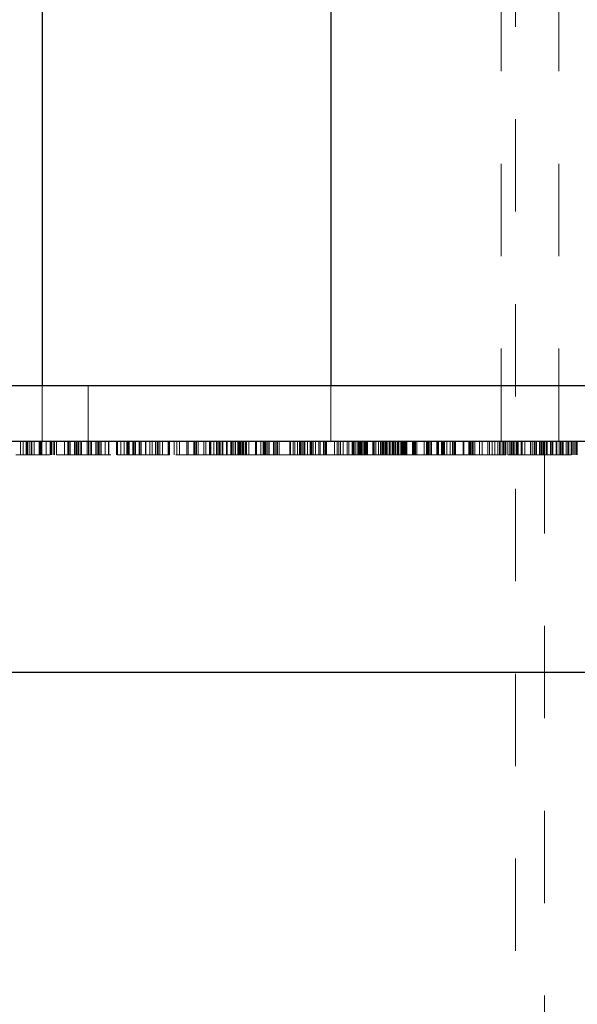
# Model space of a CAD drawing. Header units: inches. Extents: x 220 to 877, y 4 to 174.
# Tile 323 of 656: x 424.109 to 424.713, y 135.351 to 136.417. Entities that reach past the tile are written whole.
import ezdxf

# ---------------------------------------------------------------- set-up
doc = ezdxf.new("R2010")
doc.units = ezdxf.units.IN
doc.header["$LTSCALE"] = 0.5
doc.header["$MEASUREMENT"] = 0
doc.linetypes.add('HIDDEN', pattern=[0.225, 0.15, -0.075])
for name, color, linetype in [('DIE-M-S3', 8, 'Continuous'), ('DSS-M-S', 53, 'Continuous'), ('SID-M-S', 105, 'Continuous'), ('SVD-M-S', 8, 'Continuous')]:
    doc.layers.add(name, color=color, linetype=linetype)

msp = doc.modelspace()

# ---------------------------------------------------------------- linework, layer by layer
at = {"layer": 'DIE-M-S3', "linetype": 'Continuous', "lineweight": 25}
for p, q in [((424.44614, 137.44772), (424.44614, 136.02072)), ((424.13364, 136.46072), (424.13364, 136.02072))]:
    msp.add_line(p, q, dxfattribs=at)
at = {"layer": 'DIE-M-S3', "linetype": 'HIDDEN', "lineweight": 18}
for p, q in [((424.63064, 136.46072), (424.63064, 135.96072)), ((424.69302, 136.46072), (424.69302, 135.96072)), ((424.13364, 136.02072), (424.13364, 135.96072)), ((424.44614, 136.02072), (424.44614, 135.96072))]:
    msp.add_line(p, q, dxfattribs=at)
at = {"layer": 'DSS-M-S', "linetype": 'Continuous', "lineweight": 25}
for p, q in [((423.42095, 136.02072), (429.43364, 136.02072)), ((405.93364, 135.96072), (439.43364, 135.96072))]:
    msp.add_line(p, q, dxfattribs=at)
at = {"layer": 'DSS-M-S', "linetype": 'HIDDEN', "lineweight": 18}
for p, q in [((424.18364, 136.02072), (424.18364, 135.96072)), ((424.11019, 135.94572), (424.11019, 135.96072)), ((424.11326, 135.94572), (424.11326, 135.96072)), ((424.11634, 135.94572), (424.11634, 135.96072)), ((424.11699, 135.94572), (424.11699, 135.96072)), ((424.11788, 135.94572), (424.11788, 135.96072)), ((424.11985, 135.94572), (424.11985, 135.96072)), ((424.12172, 135.94572), (424.12172, 135.96072)), ((424.12225, 135.94572), (424.12225, 135.96072)), ((424.12269, 135.94572), (424.12269, 135.96072)), ((424.12502, 135.94572), (424.12502, 135.96072)), ((424.1305, 135.94572), (424.1305, 135.96072)), ((424.13172, 135.94572), (424.13172, 135.96072)), ((424.13225, 135.94572), (424.13225, 135.96072)), ((424.13326, 135.94572), (424.13326, 135.96072)), ((424.13814, 135.94572), (424.13814, 135.96072)), ((424.14249, 135.94572), (424.14249, 135.96072)), ((424.14326, 135.94572), (424.14326, 135.96072)), ((424.14382, 135.94572), (424.14382, 135.96072)), ((424.14403, 135.94572), (424.14403, 135.96072)), ((424.14557, 135.94572), (424.14557, 135.96072)), ((424.14711, 135.94572), (424.14711, 135.96072)), ((424.1491, 135.94572), (424.1491, 135.96072)), ((424.15788, 135.94572), (424.15788, 135.96072)), ((424.16156, 135.94572), (424.16156, 135.96072)), ((424.16172, 135.94572), (424.16172, 135.96072)), ((424.16225, 135.94572), (424.16225, 135.96072)), ((424.16269, 135.94572), (424.16269, 135.96072)), ((424.16403, 135.94572), (424.16403, 135.96072)), ((424.16865, 135.94572), (424.16865, 135.96072)), ((424.17019, 135.94572), (424.17019, 135.96072)), ((424.17083, 135.94572), (424.17083, 135.96072)), ((424.17172, 135.94572), (424.17172, 135.96072)), ((424.17326, 135.94572), (424.17326, 135.96072)), ((424.1748, 135.94572), (424.1748, 135.96072)), ((424.17634, 135.94572), (424.17634, 135.96072)), ((424.18249, 135.94572), (424.18249, 135.96072)), ((424.18403, 135.94572), (424.18403, 135.96072)), ((424.18557, 135.94572), (424.18557, 135.96072)), ((424.18711, 135.94572), (424.18711, 135.96072)), ((424.19199, 135.94572), (424.19199, 135.96072)), ((424.19326, 135.94572), (424.19326, 135.96072)), ((424.1948, 135.94572), (424.1948, 135.96072)), ((424.19634, 135.94572), (424.19634, 135.96072)), ((424.19766, 135.94572), (424.19766, 135.96072)), ((424.20184, 135.94572), (424.20184, 135.96072)), ((424.20557, 135.94572), (424.20557, 135.96072)), ((424.20603, 135.94572), (424.20603, 135.96072)), ((424.21427, 135.94572), (424.21427, 135.96072)), ((424.21432, 135.94572), (424.21432, 135.96072)), ((424.2148, 135.94572), (424.2148, 135.96072)), ((424.21521, 135.94572), (424.21521, 135.96072)), ((424.2154, 135.94572), (424.2154, 135.96072)), ((424.21882, 135.94572), (424.21882, 135.96072)), ((424.22249, 135.94572), (424.22249, 135.96072)), ((424.22557, 135.94572), (424.22557, 135.96072)), ((424.22634, 135.94572), (424.22634, 135.96072)), ((424.22687, 135.94572), (424.22687, 135.96072)), ((424.22711, 135.94572), (424.22711, 135.96072)), ((424.2273, 135.94572), (424.2273, 135.96072)), ((424.22754, 135.94572), (424.22754, 135.96072)), ((424.22764, 135.94572), (424.22764, 135.96072)), ((424.22807, 135.94572), (424.22807, 135.96072)), ((424.23172, 135.94572), (424.23172, 135.96072)), ((424.2324, 135.94572), (424.2324, 135.96072)), ((424.23326, 135.94572), (424.23326, 135.96072)), ((424.23336, 135.94572), (424.23336, 135.96072)), ((424.2348, 135.94572), (424.2348, 135.96072)), ((424.23865, 135.94572), (424.23865, 135.96072)), ((424.23918, 135.94572), (424.23918, 135.96072)), ((424.23961, 135.94572), (424.23961, 135.96072)), ((424.24095, 135.94572), (424.24095, 135.96072)), ((424.24557, 135.94572), (424.24557, 135.96072)), ((424.246, 135.94572), (424.246, 135.96072)), ((424.25019, 135.94572), (424.25019, 135.96072)), ((424.25271, 135.94572), (424.25271, 135.96072)), ((424.25634, 135.94572), (424.25634, 135.96072)), ((424.25841, 135.94572), (424.25841, 135.96072)), ((424.25942, 135.94572), (424.25942, 135.96072)), ((424.26095, 135.94572), (424.26095, 135.96072)), ((424.26403, 135.94572), (424.26403, 135.96072)), ((424.27019, 135.94572), (424.27019, 135.96072)), ((424.27095, 135.94572), (424.27095, 135.96072)), ((424.27172, 135.94572), (424.27172, 135.96072)), ((424.2768, 135.94572), (424.2768, 135.96072)), ((424.27942, 135.94572), (424.27942, 135.96072)), ((424.28249, 135.94572), (424.28249, 135.96072)), ((424.29019, 135.94572), (424.29019, 135.96072)), ((424.29172, 135.94572), (424.29172, 135.96072)), ((424.29788, 135.94572), (424.29788, 135.96072)), ((424.29853, 135.94572), (424.29853, 135.96072)), ((424.29942, 135.94572), (424.29942, 135.96072)), ((424.30095, 135.94572), (424.30095, 135.96072)), ((424.30249, 135.94572), (424.30249, 135.96072)), ((424.30865, 135.94572), (424.30865, 135.96072)), ((424.31093, 135.94572), (424.31093, 135.96072)), ((424.3148, 135.94572), (424.3148, 135.96072)), ((424.31595, 135.94572), (424.31595, 135.96072)), ((424.31627, 135.94572), (424.31627, 135.96072)), ((424.31634, 135.94572), (424.31634, 135.96072)), ((424.31942, 135.94572), (424.31942, 135.96072)), ((424.31968, 135.94572), (424.31968, 135.96072)), ((424.32249, 135.94572), (424.32249, 135.96072)), ((424.32336, 135.94572), (424.32336, 135.96072)), ((424.32494, 135.94572), (424.32494, 135.96072)), ((424.32535, 135.94572), (424.32535, 135.96072)), ((424.32557, 135.94572), (424.32557, 135.96072)), ((424.32711, 135.94572), (424.32711, 135.96072)), ((424.32891, 135.94572), (424.32891, 135.96072)), ((424.3292, 135.94572), (424.3292, 135.96072)), ((424.33326, 135.94572), (424.33326, 135.96072)), ((424.33415, 135.94572), (424.33415, 135.96072)), ((424.33788, 135.94572), (424.33788, 135.96072)), ((424.33833, 135.94572), (424.33833, 135.96072)), ((424.33942, 135.94572), (424.33942, 135.96072)), ((424.34117, 135.94572), (424.34117, 135.96072)), ((424.34309, 135.94572), (424.34309, 135.96072)), ((424.34557, 135.94572), (424.34557, 135.96072)), ((424.34658, 135.94572), (424.34658, 135.96072)), ((424.34752, 135.94572), (424.34752, 135.96072)), ((424.34781, 135.94572), (424.34781, 135.96072)), ((424.34865, 135.94572), (424.34865, 135.96072)), ((424.34886, 135.94572), (424.34886, 135.96072)), ((424.35019, 135.94572), (424.35019, 135.96072)), ((424.35057, 135.94572), (424.35057, 135.96072)), ((424.35086, 135.94572), (424.35086, 135.96072)), ((424.35129, 135.94572), (424.35129, 135.96072)), ((424.35206, 135.94572), (424.35206, 135.96072)), ((424.35403, 135.94572), (424.35403, 135.96072)), ((424.3548, 135.94572), (424.3548, 135.96072)), ((424.3573, 135.94572), (424.3573, 135.96072)), ((424.3647, 135.94572), (424.3647, 135.96072)), ((424.36567, 135.94572), (424.36567, 135.96072)), ((424.3705, 135.94572), (424.3705, 135.96072)), ((424.37283, 135.94572), (424.37283, 135.96072)), ((424.37319, 135.94572), (424.37319, 135.96072)), ((424.3743, 135.94572), (424.3743, 135.96072)), ((424.3748, 135.94572), (424.3748, 135.96072)), ((424.37535, 135.94572), (424.37535, 135.96072)), ((424.37629, 135.94572), (424.37629, 135.96072)), ((424.37634, 135.94572), (424.37634, 135.96072)), ((424.37788, 135.94572), (424.37788, 135.96072)), ((424.37942, 135.94572), (424.37942, 135.96072)), ((424.38403, 135.94572), (424.38403, 135.96072)), ((424.38557, 135.94572), (424.38557, 135.96072)), ((424.38711, 135.94572), (424.38711, 135.96072)), ((424.38865, 135.94572), (424.38865, 135.96072)), ((424.39019, 135.94572), (424.39019, 135.96072)), ((424.40172, 135.94572), (424.40172, 135.96072)), ((424.40225, 135.94572), (424.40225, 135.96072)), ((424.40269, 135.94572), (424.40269, 135.96072)), ((424.40557, 135.94572), (424.40557, 135.96072)), ((424.40711, 135.94572), (424.40711, 135.96072)), ((424.41019, 135.94572), (424.41019, 135.96072)), ((424.41244, 135.94572), (424.41244, 135.96072)), ((424.41326, 135.94572), (424.41326, 135.96072)), ((424.4148, 135.94572), (424.4148, 135.96072)), ((424.41634, 135.94572), (424.41634, 135.96072)), ((424.41788, 135.94572), (424.41788, 135.96072)), ((424.41824, 135.94572), (424.41824, 135.96072)), ((424.42095, 135.94572), (424.42095, 135.96072)), ((424.42403, 135.94572), (424.42403, 135.96072)), ((424.42509, 135.94572), (424.42509, 135.96072)), ((424.42557, 135.94572), (424.42557, 135.96072)), ((424.42711, 135.94572), (424.42711, 135.96072)), ((424.42958, 135.94572), (424.42958, 135.96072)), ((424.43326, 135.94572), (424.43326, 135.96072)), ((424.4348, 135.94572), (424.4348, 135.96072)), ((424.43831, 135.94572), (424.43831, 135.96072)), ((424.43841, 135.94572), (424.43841, 135.96072)), ((424.43884, 135.94572), (424.43884, 135.96072)), ((424.43903, 135.94572), (424.43903, 135.96072)), ((424.44057, 135.94572), (424.44057, 135.96072)), ((424.44172, 135.94572), (424.44172, 135.96072)), ((424.45019, 135.94572), (424.45019, 135.96072)), ((424.45326, 135.94572), (424.45326, 135.96072)), ((424.4548, 135.94572), (424.4548, 135.96072)), ((424.45677, 135.94572), (424.45677, 135.96072)), ((424.45942, 135.94572), (424.45942, 135.96072)), ((424.46403, 135.94572), (424.46403, 135.96072)), ((424.46557, 135.94572), (424.46557, 135.96072)), ((424.46918, 135.94572), (424.46918, 135.96072)), ((424.47019, 135.94572), (424.47019, 135.96072)), ((424.47026, 135.94572), (424.47026, 135.96072)), ((424.47141, 135.94572), (424.47141, 135.96072)), ((424.47333, 135.94572), (424.47333, 135.96072)), ((424.47557, 135.94572), (424.47557, 135.96072)), ((424.47665, 135.94572), (424.47665, 135.96072)), ((424.47672, 135.94572), (424.47672, 135.96072)), ((424.47711, 135.94572), (424.47711, 135.96072)), ((424.47821, 135.94572), (424.47821, 135.96072)), ((424.47894, 135.94572), (424.47894, 135.96072)), ((424.47956, 135.94572), (424.47956, 135.96072)), ((424.48071, 135.94572), (424.48071, 135.96072)), ((424.48095, 135.94572), (424.48095, 135.96072)), ((424.48249, 135.94572), (424.48249, 135.96072)), ((424.48343, 135.94572), (424.48343, 135.96072)), ((424.48403, 135.94572), (424.48403, 135.96072)), ((424.48485, 135.94572), (424.48485, 135.96072)), ((424.486, 135.94572), (424.486, 135.96072)), ((424.49172, 135.94572), (424.49172, 135.96072)), ((424.49177, 135.94572), (424.49177, 135.96072)), ((424.49216, 135.94572), (424.49216, 135.96072)), ((424.49225, 135.94572), (424.49225, 135.96072)), ((424.49269, 135.94572), (424.49269, 135.96072)), ((424.49326, 135.94572), (424.49326, 135.96072)), ((424.49487, 135.94572), (424.49487, 135.96072)), ((424.49788, 135.94572), (424.49788, 135.96072)), ((424.49987, 135.94572), (424.49987, 135.96072)), ((424.50004, 135.94572), (424.50004, 135.96072)), ((424.50141, 135.94572), (424.50141, 135.96072)), ((424.50249, 135.94572), (424.50249, 135.96072)), ((424.50285, 135.94572), (424.50285, 135.96072)), ((424.50403, 135.94572), (424.50403, 135.96072)), ((424.5041, 135.94572), (424.5041, 135.96072)), ((424.50526, 135.94572), (424.50526, 135.96072)), ((424.50634, 135.94572), (424.50634, 135.96072)), ((424.50711, 135.94572), (424.50711, 135.96072)), ((424.50718, 135.94572), (424.50718, 135.96072)), ((424.50942, 135.94572), (424.50942, 135.96072)), ((424.51057, 135.94572), (424.51057, 135.96072)), ((424.51062, 135.94572), (424.51062, 135.96072)), ((424.51249, 135.94572), (424.51249, 135.96072)), ((424.51321, 135.94572), (424.51321, 135.96072)), ((424.51326, 135.94572), (424.51326, 135.96072)), ((424.51341, 135.94572), (424.51341, 135.96072)), ((424.51456, 135.94572), (424.51456, 135.96072)), ((424.51475, 135.94572), (424.51475, 135.96072)), ((424.5148, 135.94572), (424.5148, 135.96072)), ((424.51634, 135.94572), (424.51634, 135.96072)), ((424.51788, 135.94572), (424.51788, 135.96072)), ((424.51869, 135.94572), (424.51869, 135.96072)), ((424.51985, 135.94572), (424.51985, 135.96072)), ((424.52201, 135.94572), (424.52201, 135.96072)), ((424.52302, 135.94572), (424.52302, 135.96072)), ((424.52355, 135.94572), (424.52355, 135.96072)), ((424.52365, 135.94572), (424.52365, 135.96072)), ((424.52403, 135.94572), (424.52403, 135.96072)), ((424.52519, 135.94572), (424.52519, 135.96072)), ((424.52562, 135.94572), (424.52562, 135.96072)), ((424.52634, 135.94572), (424.52634, 135.96072)), ((424.52651, 135.94572), (424.52651, 135.96072)), ((424.52711, 135.94572), (424.52711, 135.96072)), ((424.52805, 135.94572), (424.52805, 135.96072)), ((424.52865, 135.94572), (424.52865, 135.96072)), ((424.5348, 135.94572), (424.5348, 135.96072)), ((424.53523, 135.94572), (424.53523, 135.96072)), ((424.53533, 135.94572), (424.53533, 135.96072)), ((424.53576, 135.94572), (424.53576, 135.96072)), ((424.5361, 135.94572), (424.5361, 135.96072)), ((424.53634, 135.94572), (424.53634, 135.96072)), ((424.53677, 135.94572), (424.53677, 135.96072)), ((424.53687, 135.94572), (424.53687, 135.96072)), ((424.5373, 135.94572), (424.5373, 135.96072)), ((424.53788, 135.94572), (424.53788, 135.96072)), ((424.53942, 135.94572), (424.53942, 135.96072)), ((424.54711, 135.94572), (424.54711, 135.96072)), ((424.54982, 135.94572), (424.54982, 135.96072)), ((424.55095, 135.94572), (424.55095, 135.96072)), ((424.55117, 135.94572), (424.55117, 135.96072)), ((424.55225, 135.94572), (424.55225, 135.96072)), ((424.55369, 135.94572), (424.55369, 135.96072)), ((424.55523, 135.94572), (424.55523, 135.96072)), ((424.56095, 135.94572), (424.56095, 135.96072)), ((424.56127, 135.94572), (424.56127, 135.96072)), ((424.56172, 135.94572), (424.56172, 135.96072)), ((424.56283, 135.94572), (424.56283, 135.96072)), ((424.5661, 135.94572), (424.5661, 135.96072)), ((424.56711, 135.94572), (424.56711, 135.96072)), ((424.56764, 135.94572), (424.56764, 135.96072)), ((424.56865, 135.94572), (424.56865, 135.96072)), ((424.56942, 135.94572), (424.56942, 135.96072)), ((424.57172, 135.94572), (424.57172, 135.96072)), ((424.57526, 135.94572), (424.57526, 135.96072)), ((424.57788, 135.94572), (424.57788, 135.96072)), ((424.57942, 135.94572), (424.57942, 135.96072)), ((424.58019, 135.94572), (424.58019, 135.96072)), ((424.58071, 135.94572), (424.58071, 135.96072)), ((424.58095, 135.94572), (424.58095, 135.96072)), ((424.58115, 135.94572), (424.58115, 135.96072)), ((424.58942, 135.94572), (424.58942, 135.96072)), ((424.58994, 135.94572), (424.58994, 135.96072)), ((424.59019, 135.94572), (424.59019, 135.96072)), ((424.59038, 135.94572), (424.59038, 135.96072)), ((424.59557, 135.94572), (424.59557, 135.96072)), ((424.59634, 135.94572), (424.59634, 135.96072)), ((424.59699, 135.94572), (424.59699, 135.96072)), ((424.59711, 135.94572), (424.59711, 135.96072)), ((424.59783, 135.94572), (424.59783, 135.96072)), ((424.59788, 135.94572), (424.59788, 135.96072)), ((424.59937, 135.94572), (424.59937, 135.96072)), ((424.60038, 135.94572), (424.60038, 135.96072)), ((424.60194, 135.94572), (424.60194, 135.96072)), ((424.60706, 135.94572), (424.60706, 135.96072)), ((424.61019, 135.94572), (424.61019, 135.96072)), ((424.61634, 135.94572), (424.61634, 135.96072)), ((424.61788, 135.94572), (424.61788, 135.96072)), ((424.61814, 135.94572), (424.61814, 135.96072)), ((424.62071, 135.94572), (424.62071, 135.96072)), ((424.62095, 135.94572), (424.62095, 135.96072)), ((424.62382, 135.94572), (424.62382, 135.96072)), ((424.62711, 135.94572), (424.62711, 135.96072)), ((424.62865, 135.94572), (424.62865, 135.96072)), ((424.62939, 135.94572), (424.62939, 135.96072)), ((424.63172, 135.94572), (424.63172, 135.96072)), ((424.63326, 135.94572), (424.63326, 135.96072)), ((424.63442, 135.94572), (424.63442, 135.96072)), ((424.63473, 135.94572), (424.63473, 135.96072)), ((424.63569, 135.94572), (424.63569, 135.96072)), ((424.63788, 135.94572), (424.63788, 135.96072)), ((424.63987, 135.94572), (424.63987, 135.96072)), ((424.64156, 135.94572), (424.64156, 135.96072)), ((424.64249, 135.94572), (424.64249, 135.96072)), ((424.64403, 135.94572), (424.64403, 135.96072)), ((424.64557, 135.94572), (424.64557, 135.96072)), ((424.64737, 135.94572), (424.64737, 135.96072)), ((424.64802, 135.94572), (424.64802, 135.96072)), ((424.64812, 135.94572), (424.64812, 135.96072)), ((424.64906, 135.94572), (424.64906, 135.96072)), ((424.65228, 135.94572), (424.65228, 135.96072)), ((424.65326, 135.94572), (424.65326, 135.96072)), ((424.65634, 135.94572), (424.65634, 135.96072)), ((424.66249, 135.94572), (424.66249, 135.96072)), ((424.66403, 135.94572), (424.66403, 135.96072)), ((424.66425, 135.94572), (424.66425, 135.96072)), ((424.66624, 135.94572), (424.66624, 135.96072)), ((424.66627, 135.94572), (424.66627, 135.96072)), ((424.6672, 135.94572), (424.6672, 135.96072)), ((424.66865, 135.94572), (424.66865, 135.96072)), ((424.66903, 135.94572), (424.66903, 135.96072)), ((424.67194, 135.94572), (424.67194, 135.96072)), ((424.67249, 135.94572), (424.67249, 135.96072)), ((424.67394, 135.94572), (424.67394, 135.96072)), ((424.67437, 135.94572), (424.67437, 135.96072)), ((424.6748, 135.94572), (424.6748, 135.96072)), ((424.67482, 135.94572), (424.67482, 135.96072)), ((424.67514, 135.94572), (424.67514, 135.96072)), ((424.67634, 135.94572), (424.67634, 135.96072)), ((424.67739, 135.96072), (424.67739, 133.46072)), ((424.67942, 135.94572), (424.67942, 135.96072)), ((424.68038, 135.94572), (424.68038, 135.96072)), ((424.68403, 135.94572), (424.68403, 135.96072)), ((424.68557, 135.94572), (424.68557, 135.96072)), ((424.68634, 135.94572), (424.68634, 135.96072)), ((424.68648, 135.94572), (424.68648, 135.96072)), ((424.69019, 135.94572), (424.69019, 135.96072)), ((424.69074, 135.94572), (424.69074, 135.96072)), ((424.69357, 135.94572), (424.69357, 135.96072)), ((424.6948, 135.94572), (424.6948, 135.96072)), ((424.69634, 135.94572), (424.69634, 135.96072)), ((424.69737, 135.94572), (424.69737, 135.96072)), ((424.69788, 135.94572), (424.69788, 135.96072)), ((424.70095, 135.94572), (424.70095, 135.96072)), ((424.70271, 135.94572), (424.70271, 135.96072)), ((424.70403, 135.94572), (424.70403, 135.96072)), ((424.70636, 135.94572), (424.70636, 135.96072)), ((424.70711, 135.94572), (424.70711, 135.96072)), ((424.70865, 135.94572), (424.70865, 135.96072)), ((424.7104, 135.94572), (424.7104, 135.96072)), ((424.71172, 135.94572), (424.71172, 135.96072)), ((424.7124, 135.94572), (424.7124, 135.96072)), ((424.71283, 135.94572), (424.71283, 135.96072)), ((424.15788, 135.94572), (424.15627, 135.94572)), ((424.17326, 135.94572), (424.16865, 135.94572)), ((424.18403, 135.94572), (424.17326, 135.94572)), ((424.1948, 135.94572), (424.18403, 135.94572)), ((424.27172, 135.94572), (424.2148, 135.94572)), ((424.23961, 135.94572), (424.23246, 135.94572)), ((424.32891, 135.94572), (424.29172, 135.94572)), ((424.4148, 135.94572), (424.38403, 135.94572)), ((424.48249, 135.94572), (424.4148, 135.94572)), ((424.49788, 135.94572), (424.48249, 135.94572)), ((424.50403, 135.94572), (424.49788, 135.94572)), ((424.5148, 135.94572), (424.50403, 135.94572)), ((424.52355, 135.94572), (424.5148, 135.94572)), ((424.56764, 135.94572), (424.52355, 135.94572)), ((424.58095, 135.94572), (424.56764, 135.94572)), ((424.58071, 135.94572), (424.59022, 135.94572)), ((424.59022, 135.94572), (424.58115, 135.94572)), ((424.59783, 135.94572), (424.58247, 135.94572)), ((424.59937, 135.94572), (424.59783, 135.94572)), ((424.61634, 135.94572), (424.59937, 135.94572)), ((424.62711, 135.94572), (424.61634, 135.94572)), ((424.63569, 135.94572), (424.62711, 135.94572)), ((424.66403, 135.94572), (424.63788, 135.94572)), ((424.6748, 135.94572), (424.66403, 135.94572)), ((424.70095, 135.94572), (424.6748, 135.94572)), ((424.70403, 135.94572), (424.70095, 135.94572)), ((424.70637, 135.94572), (424.70403, 135.94572))]:
    msp.add_line(p, q, dxfattribs=at)
for points, knots in [([(424.14249, 135.94572), (424.14239, 135.94572), (424.14219, 135.94572), (424.13495, 135.94572), (424.12098, 135.94572), (424.11047, 135.94572), (424.10521, 135.94572)], [0, 0, 0, 0, 0.2816547, 0.5601107, 0.7800798, 1, 1, 1, 1]), ([(424.16637, 135.94572), (424.16529, 135.94572), (424.16118, 135.94572), (424.15439, 135.94572), (424.14938, 135.94572)], [0, 0, 0, 0, 0.2628592, 1, 1, 1, 1]), ([(424.14938, 135.94572), (424.15418, 135.94572), (424.16412, 135.94572), (424.17307, 135.94572), (424.17422, 135.94572), (424.1748, 135.94572)], [0, 0, 0, 0, 0.317253, 0.6585635, 1, 1, 1, 1]), ([(424.18711, 135.94572), (424.18809, 135.94572), (424.19007, 135.94572), (424.2002, 135.94572), (424.20735, 135.94572), (424.20791, 135.94572)], [0, 0, 0, 0, 0.4794989, 0.9594175, 1, 1, 1, 1]), ([(424.20791, 135.94572), (424.2013, 135.94572), (424.19384, 135.94572), (424.1899, 135.94572), (424.18945, 135.94572)], [0, 0, 0, 0, 0.887042, 1, 1, 1, 1]), ([(424.30249, 135.94572), (424.30134, 135.94572), (424.29903, 135.94572), (424.28746, 135.94572), (424.27903, 135.94572), (424.27861, 135.94572)], [0, 0, 0, 0, 0.4871331, 0.9744095, 1, 1, 1, 1]), ([(424.27861, 135.94572), (424.27899, 135.94572), (424.28425, 135.94572), (424.28975, 135.94572), (424.29107, 135.94572), (424.29172, 135.94572)], [0, 0, 0, 0, 0.0375563, 0.5186893, 1, 1, 1, 1]), ([(424.39019, 135.94572), (424.38931, 135.94572), (424.38756, 135.94572), (424.37201, 135.94572), (424.35016, 135.94572), (424.33601, 135.94572), (424.32891, 135.94572)], [0, 0, 0, 0, 0.280124, 0.5592478, 0.7788365, 1, 1, 1, 1]), ([(424.3291, 135.94572), (424.33127, 135.94572), (424.3385, 135.94572), (424.3456, 135.94572), (424.35057, 135.94572)], [0, 0, 0, 0, 0.300093, 1, 1, 1, 1]), ([(424.35057, 135.94572), (424.35536, 135.94572), (424.36494, 135.94572), (424.37703, 135.94572), (424.37851, 135.94572), (424.37942, 135.94572)], [0, 0, 0, 0, 0.2805364, 0.5610151, 1, 1, 1, 1])]:
    msp.add_open_spline(points, degree=3, knots=knots, dxfattribs=at)
at = {"layer": 'SID-M-S', "linetype": 'Continuous', "lineweight": 25}
msp.add_line((423.93364, 135.71072), (426.93364, 135.71072), dxfattribs=at)
at = {"layer": 'SVD-M-S', "linetype": 'HIDDEN', "lineweight": 18}
msp.add_line((424.64614, 136.50896), (424.64614, 135.30197), dxfattribs=at)

doc.saveas('drawing.dxf')
